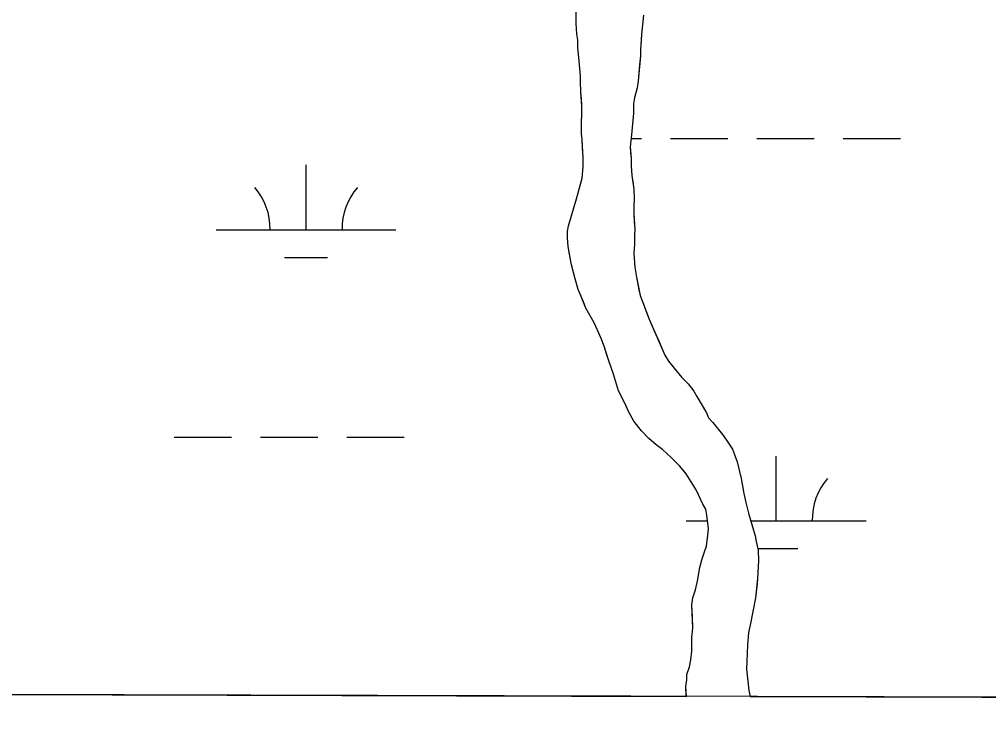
# Model space of a CAD drawing. Extents: x 3161564 to 3199464, y 849354 to 874788.
# Drawn here: x 3192294 to 3192833, y 854733 to 855122 of the extents above; entities that cross this region are included whole.
import ezdxf

# ---------------------------------------------------------------- set-up
doc = ezdxf.new("R2010")
doc.units = 0
for name, color, linetype in [('V-GRID-FRAM', 7, 'Continuous'), ('V-SITE-VEGE', 7, 'Continuous'), ('V-TOPO-SHOR', 7, 'Continuous'), ('V-WETL-SWMP', 7, 'Continuous')]:
    doc.layers.add(name, color=color, linetype=linetype)

msp = doc.modelspace()

# ---------------------------------------------------------------- linework, layer by layer
at = {"layer": 'V-GRID-FRAM'}
msp.add_lwpolyline([(3165819.25, 873007.56), (3197186.66, 872920.88), (3197144.33, 854733.31), (3165761.05, 854820.03), (3165819.25, 873007.56)], dxfattribs=at)
at = {"layer": 'V-SITE-VEGE'}
for points in [[(3192699.39, 854748.99), (3192700.18, 854745.59), (3193473.21, 854743.45), (3193473.21, 856245.05)], [(3185243.66, 854766.19), (3192664.71, 854745.68), (3192664.48, 854751.14), (3192665.03, 854754.8), (3192665.03, 854757.9), (3192666.43, 854762.13), (3192667.27, 854766.07), (3192667.82, 854770.86), (3192667.81, 854774.81), (3192667.8, 854778.47), (3192668.36, 854783.54), (3192668.07, 854789.74), (3192667.77, 854796.5), (3192668.33, 854800.45), (3192669.72, 854804.96), (3192671.12, 854810.6), (3192671.68, 854814.26), (3192672.23, 854817.36), (3192673.36, 854821.59), (3192674.75, 854826.1), (3192675.88, 854829.2), (3192676.71, 854835.4), (3192676.98, 854838.78), (3192676.12, 854846.38), (3192675.55, 854849.76), (3192673.86, 854852.58), (3192670.18, 854860.46), (3192664.53, 854869.46), (3192661.14, 854873.68), (3192656.34, 854878.46), (3192651.54, 854882.96), (3192647.87, 854885.49), (3192643.92, 854889.15), (3192639.69, 854893.36), (3192635.45, 854898.71), (3192632.62, 854904.05), (3192630.64, 854908.28), (3192629.23, 854911.09), (3192626.97, 854915.59), (3192624.13, 854924.88), (3192622.71, 854929.11), (3192621.58, 854932.2), (3192620.16, 854936.71), (3192619.03, 854940.37), (3192617.33, 854944.59), (3192615.35, 854949.38), (3192613.37, 854953.32), (3192608.85, 854961.48), (3192607.43, 854965.14), (3192606.3, 854967.95), (3192604.6, 854971.89), (3192602.9, 854977.81), (3192600.91, 854985.69), (3192599.77, 854991.61), (3192598.92, 854995.83), (3192598.62, 855000.62), (3192598.62, 855004.28), (3192599.17, 855007.38), (3192601.13, 855014.15), (3192602.53, 855018.66), (3192603.65, 855022.32), (3192605.33, 855028.52), (3192606.73, 855033.88), (3192607.28, 855040.08), (3192607.27, 855044.87), (3192606.98, 855050.78), (3192606.69, 855055.29), (3192606.4, 855058.39), (3192606.39, 855064.59), (3192606.66, 855069.66), (3192606.65, 855073.88), (3192606.36, 855078.11), (3192606.07, 855081.77), (3192605.78, 855087.41), (3192605.77, 855090.79), (3192605.48, 855094.73), (3192605.19, 855098.95), (3192604.33, 855106.56), (3192604.33, 855110.51), (3192603.75, 855113.88), (3192603.46, 855119.8), (3192603.44, 855130.22)], [(3192640.9, 855124.41), (3192639.79, 855113.71), (3192639.52, 855110.33), (3192639.24, 855105.25), (3192639.25, 855101.87), (3192638.7, 855096.8), (3192637.87, 855087.78), (3192637.31, 855084.12), (3192635.92, 855078.48), (3192635.36, 855075.1), (3192635.37, 855070.03), (3192634.27, 855057.91), (3192633.43, 855051.15), (3192633.72, 855048.05), (3192634.01, 855044.95), (3192634.02, 855040.73), (3192634.31, 855035.37), (3192634.88, 855032), (3192635.45, 855027.77), (3192635.75, 855022.14), (3192635.47, 855018.19), (3192635.48, 855014.25), (3192635.77, 855009.74), (3192636.06, 855005.23), (3192635.79, 855002.13), (3192635.8, 854997.06), (3192635.52, 854991.99), (3192636.1, 854984.39), (3192636.96, 854978.75), (3192638.38, 854971.71), (3192638.95, 854968.61), (3192641.78, 854961.29), (3192642.92, 854958.2), (3192644.05, 854955.38), (3192646.88, 854948.91), (3192649.43, 854943.28), (3192651.12, 854939.34), (3192652.82, 854935.4), (3192654.8, 854932.02), (3192657.91, 854928.08), (3192662.14, 854923.02), (3192665.81, 854919.37), (3192668.92, 854915.43), (3192670.62, 854912.33), (3192675.99, 854903.33), (3192677.12, 854900.51), (3192679.38, 854897.98), (3192684.74, 854891.23), (3192687.01, 854888.14), (3192690.39, 854883.07), (3192692.94, 854876.03), (3192695.22, 854866.74), (3192696.64, 854858.57), (3192697.78, 854853.5), (3192699.2, 854847.59), (3192702.89, 854834.92), (3192703.45, 854831.82), (3192704.59, 854827.04), (3192704.89, 854821.12), (3192704.34, 854811.26), (3192704.06, 854808.16), (3192703.24, 854800.55), (3192701.84, 854793.78), (3192700.45, 854786.18), (3192699.33, 854781.1), (3192698.78, 854774.06), (3192698.24, 854760.82), (3192698.53, 854757.44), (3192698.82, 854754.05), (3192699.39, 854748.99)]]:
    msp.add_lwpolyline(points, dxfattribs=at)
at = {"layer": 'V-TOPO-SHOR'}
for points in [[(3192664.71, 854745.68), (3192664.48, 854751.14), (3192665.03, 854754.8), (3192665.03, 854757.9), (3192666.43, 854762.13), (3192667.27, 854766.07), (3192667.82, 854770.86), (3192667.81, 854774.81), (3192667.8, 854778.47), (3192668.36, 854783.54), (3192668.07, 854789.74), (3192667.77, 854796.5), (3192668.33, 854800.45), (3192669.72, 854804.96), (3192671.12, 854810.6), (3192671.68, 854814.26), (3192672.23, 854817.36), (3192673.36, 854821.59), (3192674.75, 854826.1), (3192675.88, 854829.2), (3192676.71, 854835.4), (3192676.98, 854838.78), (3192676.12, 854846.38), (3192675.55, 854849.76), (3192673.86, 854852.58), (3192670.18, 854860.46), (3192664.53, 854869.46), (3192661.14, 854873.68), (3192656.34, 854878.46), (3192651.54, 854882.96), (3192647.87, 854885.49), (3192643.92, 854889.15), (3192639.69, 854893.36), (3192635.45, 854898.71), (3192632.62, 854904.05), (3192630.64, 854908.28), (3192629.23, 854911.09), (3192626.97, 854915.59), (3192624.13, 854924.88), (3192622.71, 854929.11), (3192621.58, 854932.2), (3192620.16, 854936.71), (3192619.03, 854940.37), (3192617.33, 854944.59), (3192615.35, 854949.38), (3192613.37, 854953.32), (3192608.85, 854961.48), (3192607.43, 854965.14), (3192606.3, 854967.95), (3192604.6, 854971.89), (3192602.9, 854977.81), (3192600.91, 854985.69), (3192599.77, 854991.61), (3192598.92, 854995.83), (3192598.62, 855000.62), (3192598.62, 855004.28), (3192599.17, 855007.38), (3192601.13, 855014.15), (3192602.53, 855018.66), (3192603.65, 855022.32), (3192605.33, 855028.52), (3192606.73, 855033.88), (3192607.28, 855040.08), (3192607.27, 855044.87), (3192606.98, 855050.78), (3192606.69, 855055.29), (3192606.4, 855058.39), (3192606.39, 855064.59), (3192606.66, 855069.66), (3192606.65, 855073.88), (3192606.36, 855078.11), (3192606.07, 855081.77), (3192605.78, 855087.41), (3192605.77, 855090.79), (3192605.48, 855094.73), (3192605.19, 855098.95), (3192604.33, 855106.56), (3192604.33, 855110.51), (3192603.75, 855113.88), (3192603.46, 855119.8), (3192603.44, 855130.22)], [(3192640.9, 855124.41), (3192639.79, 855113.71), (3192639.52, 855110.33), (3192639.24, 855105.25), (3192639.25, 855101.87), (3192638.7, 855096.8), (3192637.87, 855087.78), (3192637.31, 855084.12), (3192635.92, 855078.48), (3192635.36, 855075.1), (3192635.37, 855070.03), (3192634.27, 855057.91), (3192633.43, 855051.15), (3192633.72, 855048.05), (3192634.01, 855044.95), (3192634.02, 855040.73), (3192634.31, 855035.37), (3192634.88, 855032), (3192635.45, 855027.77), (3192635.75, 855022.14), (3192635.47, 855018.19), (3192635.48, 855014.25), (3192635.77, 855009.74), (3192636.06, 855005.23), (3192635.79, 855002.13), (3192635.8, 854997.06), (3192635.52, 854991.99), (3192636.1, 854984.39), (3192636.96, 854978.75), (3192638.38, 854971.71), (3192638.95, 854968.61), (3192641.78, 854961.29), (3192642.92, 854958.2), (3192644.05, 854955.38), (3192646.88, 854948.91), (3192649.43, 854943.28), (3192651.12, 854939.34), (3192652.82, 854935.4), (3192654.8, 854932.02), (3192657.91, 854928.08), (3192662.14, 854923.02), (3192665.81, 854919.37), (3192668.92, 854915.43), (3192670.62, 854912.33), (3192675.99, 854903.33), (3192677.12, 854900.51), (3192679.38, 854897.98), (3192684.74, 854891.23), (3192687.01, 854888.14), (3192690.39, 854883.07)], [(3192690.39, 854883.07), (3192692.94, 854876.03), (3192695.22, 854866.74), (3192696.64, 854858.57), (3192697.78, 854853.5), (3192699.2, 854847.59), (3192702.89, 854834.92), (3192703.45, 854831.82), (3192704.59, 854827.04), (3192704.89, 854821.12), (3192704.34, 854811.26), (3192704.06, 854808.16), (3192703.24, 854800.55), (3192701.84, 854793.78), (3192700.45, 854786.18), (3192699.33, 854781.1), (3192698.78, 854774.06), (3192698.24, 854760.82), (3192698.53, 854757.44), (3192698.82, 854754.05), (3192699.39, 854748.99), (3192700.18, 854745.59)]]:
    msp.add_lwpolyline(points, dxfattribs=at)
at = {"layer": 'V-WETL-SWMP'}
for p, q in [((3192603.46, 855119.8), (3192603.44, 855130.22)), ((3192640.9, 855124.41), (3192639.79, 855113.71)), ((3192603.75, 855113.88), (3192603.46, 855119.8)), ((3192604.32, 855110.5), (3192603.75, 855113.88)), ((3192604.33, 855106.56), (3192604.32, 855110.5)), ((3192639.79, 855113.71), (3192639.24, 855105.25)), ((3192605.19, 855098.95), (3192604.33, 855106.56)), ((3192639.24, 855105.25), (3192639.25, 855101.87)), ((3192605.77, 855090.79), (3192605.19, 855098.95)), ((3192639.25, 855101.87), (3192637.87, 855087.78)), ((3192605.78, 855087.4), (3192605.77, 855090.79)), ((3192637.87, 855087.78), (3192637.31, 855084.12)), ((3192606.07, 855081.77), (3192605.78, 855087.4)), ((3192637.31, 855084.12), (3192635.92, 855078.48)), ((3192606.65, 855073.88), (3192606.07, 855081.77)), ((3192635.92, 855078.48), (3192635.36, 855075.1)), ((3192606.66, 855069.66), (3192606.65, 855073.88)), ((3192635.36, 855075.1), (3192635.37, 855070.03)), ((3192606.39, 855064.59), (3192606.66, 855069.66)), ((3192635.37, 855070.03), (3192634.27, 855057.91)), ((3192606.4, 855058.39), (3192606.39, 855064.59)), ((3192606.69, 855055.29), (3192606.4, 855058.39)), ((3192607.27, 855044.87), (3192606.69, 855055.29)), ((3192634.27, 855057.91), (3192633.43, 855051.15)), ((3192634.02, 855055.91), (3192639.84, 855055.91)), ((3192655.84, 855055.91), (3192687.84, 855055.91)), ((3192703.84, 855055.91), (3192735.84, 855055.91)), ((3192751.84, 855055.91), (3192783.84, 855055.91)), ((3192633.43, 855051.15), (3192634.01, 855044.95)), ((3192607.28, 855040.08), (3192607.27, 855044.87)), ((3192634.01, 855044.95), (3192634.02, 855040.73)), ((3192453.25, 855005.17), (3192453.25, 855041.17)), ((3192606.73, 855033.88), (3192607.28, 855040.08)), ((3192634.02, 855040.73), (3192634.31, 855035.38)), ((3192603.65, 855022.32), (3192606.73, 855033.88)), ((3192634.31, 855035.38), (3192635.45, 855027.77)), ((3192635.45, 855027.77), (3192635.75, 855022.14)), ((3192601.13, 855014.15), (3192603.65, 855022.32)), ((3192635.75, 855022.14), (3192635.47, 855018.19)), ((3192635.47, 855018.19), (3192635.48, 855014.25)), ((3192599.17, 855007.38), (3192601.13, 855014.15)), ((3192635.48, 855014.25), (3192636.06, 855005.23)), ((3192598.62, 855004.28), (3192599.17, 855007.38)), ((3192403.25, 855005.17), (3192503.25, 855005.17)), ((3192598.62, 855000.62), (3192598.62, 855004.28)), ((3192636.06, 855005.23), (3192635.79, 855002.13)), ((3192635.79, 855002.13), (3192635.8, 854997.06)), ((3192598.92, 854995.83), (3192598.62, 855000.62)), ((3192635.8, 854997.06), (3192635.52, 854991.99)), ((3192600.91, 854985.69), (3192598.92, 854995.83)), ((3192635.52, 854991.99), (3192636.1, 854984.39)), ((3192441.25, 854989.74), (3192465.25, 854989.74)), ((3192602.9, 854977.81), (3192600.91, 854985.69)), ((3192636.1, 854984.39), (3192636.96, 854978.75)), ((3192604.6, 854971.89), (3192602.9, 854977.81)), ((3192636.96, 854978.75), (3192638.95, 854968.61)), ((3192606.3, 854967.95), (3192604.6, 854971.89)), ((3192608.84, 854961.48), (3192606.3, 854967.95)), ((3192638.95, 854968.61), (3192644.05, 854955.38)), ((3192613.37, 854953.32), (3192608.84, 854961.48)), ((3192615.35, 854949.38), (3192613.37, 854953.32)), ((3192644.05, 854955.38), (3192652.82, 854935.4)), ((3192617.33, 854944.59), (3192615.35, 854949.38)), ((3192619.03, 854940.37), (3192617.33, 854944.59)), ((3192621.58, 854932.2), (3192619.03, 854940.37)), ((3192624.13, 854924.88), (3192621.58, 854932.2)), ((3192652.82, 854935.4), (3192654.8, 854932.02)), ((3192654.8, 854932.02), (3192657.91, 854928.08)), ((3192657.91, 854928.08), (3192662.14, 854923.02)), ((3192626.97, 854915.59), (3192624.13, 854924.88)), ((3192662.14, 854923.02), (3192665.81, 854919.37)), ((3192630.64, 854908.28), (3192626.97, 854915.59)), ((3192665.81, 854919.37), (3192668.92, 854915.43)), ((3192668.92, 854915.43), (3192670.62, 854912.33)), ((3192670.62, 854912.33), (3192675.99, 854903.33)), ((3192632.62, 854904.05), (3192630.64, 854908.28)), ((3192635.45, 854898.71), (3192632.62, 854904.05)), ((3192675.99, 854903.33), (3192677.12, 854900.51)), ((3192677.12, 854900.51), (3192679.38, 854897.98)), ((3192639.69, 854893.36), (3192635.45, 854898.71)), ((3192679.38, 854897.98), (3192684.74, 854891.23)), ((3192379.84, 854889.73), (3192411.84, 854889.73)), ((3192427.84, 854889.73), (3192459.84, 854889.73)), ((3192475.84, 854889.73), (3192507.84, 854889.73)), ((3192643.92, 854889.14), (3192639.69, 854893.36)), ((3192647.87, 854885.49), (3192643.92, 854889.14)), ((3192684.74, 854891.23), (3192687, 854888.14)), ((3192687, 854888.14), (3192690.39, 854883.07)), ((3192651.54, 854882.96), (3192647.87, 854885.49)), ((3192656.34, 854878.46), (3192651.54, 854882.96)), ((3192690.39, 854883.07), (3192692.94, 854876.03)), ((3192661.14, 854873.68), (3192656.34, 854878.46)), ((3192714.69, 854843.3), (3192714.69, 854879.3)), ((3192664.53, 854869.46), (3192661.14, 854873.68)), ((3192692.94, 854876.03), (3192695.22, 854866.74)), ((3192670.18, 854860.46), (3192664.53, 854869.46)), ((3192695.22, 854866.74), (3192696.64, 854858.57)), ((3192673.86, 854852.58), (3192670.18, 854860.46)), ((3192696.64, 854858.57), (3192697.78, 854853.5)), ((3192675.55, 854849.76), (3192673.86, 854852.58)), ((3192697.78, 854853.5), (3192699.2, 854847.59)), ((3192676.12, 854846.39), (3192675.55, 854849.76)), ((3192676.98, 854838.78), (3192676.12, 854846.39)), ((3192699.2, 854847.59), (3192702.89, 854834.92)), ((3192664.69, 854843.3), (3192676.47, 854843.3)), ((3192700.45, 854843.3), (3192764.69, 854843.3)), ((3192675.88, 854829.2), (3192676.71, 854835.4)), ((3192676.71, 854835.4), (3192676.98, 854838.78)), ((3192702.89, 854834.92), (3192703.45, 854831.82)), ((3192674.75, 854826.1), (3192675.88, 854829.2)), ((3192703.45, 854831.82), (3192704.59, 854827.04)), ((3192673.35, 854821.59), (3192674.75, 854826.1)), ((3192704.39, 854827.87), (3192726.69, 854827.87)), ((3192704.59, 854827.04), (3192704.88, 854821.12)), ((3192672.24, 854817.36), (3192673.35, 854821.59)), ((3192704.88, 854821.12), (3192704.34, 854811.26)), ((3192671.12, 854810.6), (3192672.24, 854817.36)), ((3192669.72, 854804.96), (3192671.12, 854810.6)), ((3192704.34, 854811.26), (3192703.23, 854800.55)), ((3192668.33, 854800.45), (3192669.72, 854804.96)), ((3192667.77, 854796.5), (3192668.33, 854800.45)), ((3192668.36, 854783.54), (3192667.77, 854796.5)), ((3192703.23, 854800.55), (3192701.84, 854793.79)), ((3192701.84, 854793.79), (3192700.45, 854786.18)), ((3192700.45, 854786.18), (3192699.33, 854781.1)), ((3192667.8, 854778.47), (3192668.36, 854783.54)), ((3192699.33, 854781.1), (3192698.78, 854774.06)), ((3192667.82, 854770.87), (3192667.8, 854778.47)), ((3192667.27, 854766.08), (3192667.82, 854770.87)), ((3192698.78, 854774.06), (3192698.24, 854760.82)), ((3192666.43, 854762.13), (3192667.27, 854766.08)), ((3192665.03, 854757.9), (3192666.43, 854762.13)), ((3192698.24, 854760.82), (3192698.82, 854754.06)), ((3192664.48, 854751.14), (3192665.03, 854754.8)), ((3192665.03, 854754.8), (3192665.03, 854757.9)), ((3192698.82, 854754.06), (3192699.39, 854748.99)), ((3191134.34, 854749.91), (3192664.68, 854745.68)), ((3192664.68, 854745.68), (3192664.48, 854751.14)), ((3192699.39, 854748.99), (3192700.18, 854745.59)), ((3192700.18, 854745.59), (3194139.95, 854741.61))]:
    msp.add_line(p, q, dxfattribs=at)
for centre, start, end in [((3192398.01, 855005.64), 359.2282, 40.7718), ((3192508.49, 855005.64), 139.2282, 180.7718), ((3192769.93, 854843.78), 139.2282, 180.7718)]:
    msp.add_arc(centre, 35.25, start, end, dxfattribs=at)

doc.saveas('drawing.dxf')
